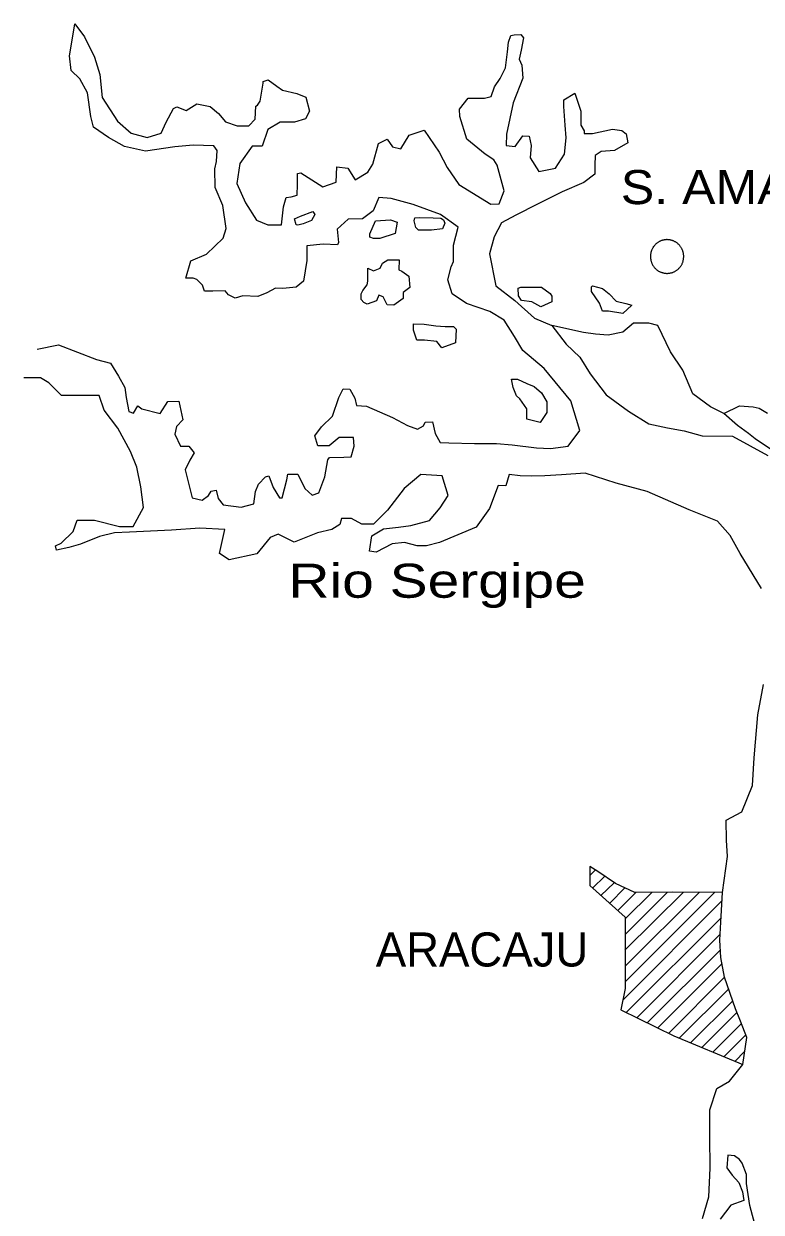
# Model space of a CAD drawing. Extents: x 47169 to 972804, y 7447977 to 9608469.
# Drawn here: x 699474 to 714012, y 8788259 to 8811675 of the extents above; entities that cross this region are included whole.
import ezdxf

# ---------------------------------------------------------------- set-up
doc = ezdxf.new("R2010")
doc.units = 0
doc.header["$LTSCALE"] = 270
doc.layers.add('1', color=7, linetype='Continuous', lineweight=13)
doc.layers.add('3', color=7, linetype='Continuous')

msp = doc.modelspace()

# ---------------------------------------------------------------- linework, layer by layer
at = {"layer": '1'}
for p, q in [((710634.5, 8794896), (710744.5, 8795005.9)), ((710687.5, 8794641.2), (710929.7, 8794883.1)), ((710850.6, 8794496.3), (711114.7, 8794749.1)), ((711024.7, 8794351.4), (711321.8, 8794648.2)), ((711187.8, 8794206.5), (711539.9, 8794558.3)), ((711285.8, 8792435.8), (713233.8, 8794392.6)), ((711324.9, 8793420.2), (712480.3, 8794563.4)), ((711326.9, 8793729.9), (712163.3, 8794565.4)), ((711328.8, 8794039.7), (711857, 8794556.3)), ((711331.9, 8792800.6), (713092.7, 8794559.4)), ((711333.8, 8793110.3), (712786.5, 8794561.4)), ((711349.8, 8792191.9), (713220.7, 8794060.7)), ((711557, 8792091.1), (713196.7, 8793729)), ((711764.1, 8791990.2), (713205.7, 8793430.2)), ((711971.1, 8791889.2), (713236.7, 8793153.4)), ((712189.2, 8791788.3), (713289.7, 8792887.6)), ((712396.3, 8791687.4), (713364.7, 8792654.7)), ((712614.4, 8791597.5), (713450.7, 8792421.8)), ((712843.4, 8791507.5), (713536.7, 8792200)), ((713061.5, 8791417.6), (713622.8, 8791978.2)), ((713279.6, 8791327.7), (713708.8, 8791756.4)), ((713497.7, 8791237.7), (713684.8, 8791424.6))]:
    msp.add_line(p, q, dxfattribs=at)
for points in [[(705681.5, 8807362), (705659.3, 8807317.9), (705375, 8807330.7), (705057.6, 8807299.5), (705055.8, 8807011.9), (704987.7, 8806602.9), (704844.8, 8806482.1), (704582.1, 8806461.6), (704439.9, 8806462.5), (704264.4, 8806375.1), (704088.9, 8806298.7), (703793.7, 8806311.5), (703640.2, 8806268.2), (703509.4, 8806335.4), (703444.2, 8806413.2), (703203.5, 8806403.6), (703039.5, 8806404.6), (702996.5, 8806526.6), (702887.8, 8806637.9), (702811.3, 8806660.5), (702669.1, 8806661.3), (702769.7, 8807003.7), (703076.7, 8807134.6), (703406.8, 8807453.4), (703462.7, 8807641.1), (703399.8, 8808095.1), (703248.8, 8808450), (703240.1, 8808815.1), (703273.8, 8808958.7), (703286, 8809179.9), (703220.9, 8809268.8), (702816.3, 8809282.3), (702455.1, 8809251.3), (701874.8, 8809166.3), (701459.7, 8809257.3), (701143.5, 8809436.2), (700849.3, 8809637.1), (700795.9, 8809847.6), (700733.1, 8810312.6), (700581.6, 8810590.1), (700407.5, 8810757.1), (700376.4, 8811044.9), (700444.4, 8811431.7), (700478.7, 8811674.9), (700674, 8811419.3), (700868.6, 8811019.8), (700975.9, 8810676.3), (701017, 8810222.4), (701320.5, 8809756), (701592.5, 8809522), (701909.2, 8809431.6), (702183.2, 8809518.5), (702283, 8809739.1), (702426.8, 8810003.8), (702492.6, 8810036.6), (702678.2, 8809969.1), (702886.8, 8810100.6), (703149.1, 8810043.7), (703312.3, 8809909.9), (703453.5, 8809743.1), (703682.8, 8809664.3), (703912.5, 8809662.9), (704033.6, 8809794.9), (704046.1, 8810049.3), (704079.1, 8810071.2), (704134.2, 8810148.3), (704191.1, 8810502), (704191.3, 8810535.2), (704289.9, 8810567.8), (704464.2, 8810445), (704573.2, 8810366.9), (704857.2, 8810298.8), (705031.8, 8810231.3), (705106.7, 8809954.3), (705029.2, 8809799.9), (704810, 8809734.9), (704525.6, 8809736.6), (704284, 8809594.2), (704172.6, 8809263), (703975.7, 8809264.2), (703733, 8808922.8), (703675.8, 8808524.8), (703848.6, 8808147.7), (704065.3, 8807803.4), (704283.5, 8807713.6), (704557, 8807711.9), (704591.9, 8808065.7), (704647.8, 8808253.4), (704746.3, 8808263.9), (704866.8, 8808296.3), (704868.1, 8808506.5), (704869.5, 8808727.8), (704935.1, 8808738.4), (705371, 8808459.2), (705634.1, 8808557.1), (705646.9, 8808855.8), (705865.5, 8808832.3), (706006.3, 8808599.1), (706258.9, 8808752.4), (706358.3, 8808906.7), (706470.2, 8809315.3)], [(706470.2, 8809315.3), (706634.8, 8809402.8), (706743.2, 8809247.3), (706907.1, 8809213.1), (707072.8, 8809477.6), (707368.8, 8809575.3), (707661.5, 8809142.1), (707823.7, 8808842.3), (708051.4, 8808509), (708683.4, 8808117.9), (708847.6, 8808127.9), (708947.6, 8808381.8), (708808.6, 8808891.5), (708743.6, 8808991.5), (708569.2, 8809103.2), (708210.1, 8809404.2), (708070.6, 8809847.6), (708060.6, 8809991.4), (708237, 8810211.6), (708401.1, 8810210.6), (708554.2, 8810209.6), (708685.7, 8810242), (708752.5, 8810429.7), (708862.9, 8810594.9), (708973.6, 8810804.4), (709008.5, 8811125.1), (709031.5, 8811313), (709076.1, 8811445.5), (709141.8, 8811456.1), (709273.2, 8811466.4), (709327.4, 8811399.7), (709282.2, 8811156.5), (709237.3, 8810979.8), (709291.2, 8810857.8), (709311.5, 8810603.2), (709122.5, 8810117.6), (708987.4, 8809498.9), (708986, 8809277.6), (709160.9, 8809254.4), (709315.4, 8809463.7), (709435.7, 8809462.9), (709478.3, 8809274.6), (709454.9, 8809031.3), (709628.2, 8808764.7), (709956.8, 8808829.1), (710133.6, 8809104.5), (710168.4, 8809425.1), (710148.1, 8809679.7), (710117.6, 8810045), (710118.4, 8810177.8), (710338.1, 8810309.1), (710456.2, 8809954.4), (710454.4, 8809677.8), (710519.4, 8809566.8), (710519, 8809511.4), (710683.1, 8809510.4), (711077.5, 8809596.4), (711263.3, 8809573.1), (711350.4, 8809506.2), (711382.1, 8809329), (711118.6, 8809175.8), (710855.9, 8809155.3), (710735.1, 8809078.6), (710733.9, 8808890.5), (710732.8, 8808713.5), (710513, 8808549), (710085.2, 8808363.6), (709602.3, 8808123.2), (709174.4, 8807904.6), (708889, 8807751.5), (708745.1, 8807475.8), (708655.5, 8807144.5), (708782.8, 8806513.1), (709152.9, 8806223.1), (709544.5, 8805877.7), (709882.7, 8805731.8), (710164.8, 8805364.9), (710436.6, 8805108.8), (710642.4, 8804775.6), (710957, 8804364.2), (711392.5, 8804040.6), (711795.6, 8803794.7), (712167, 8803714.9), (712494.7, 8803657.5), (712844.1, 8803555.7), (713445.7, 8803551.8), (714143.2, 8803171.2)], [(699740.3, 8805262.9), (700156.4, 8805348.9), (700909.4, 8805056.8), (701182.4, 8804988.8), (701344.9, 8804733.3), (701463.9, 8804511.4), (701495.5, 8804312), (701548.5, 8804035.2), (701635.8, 8804001.4), (701724.2, 8804144.7), (701800.4, 8804088.9), (702160.8, 8803998.2), (702315.3, 8804229.6), (702534.1, 8804239.4), (702608.5, 8803873.8), (702487.4, 8803741.8), (702453.6, 8803587.2), (702561.6, 8803354.2), (702725.6, 8803353.2), (702834.2, 8803219.8), (702745.8, 8803076.5), (702657.2, 8802888.9), (702796, 8802335), (702992.6, 8802289.5), (703113.4, 8802377.3), (703168.6, 8802465.4), (703267.2, 8802487), (703309.9, 8802320.8), (703407.6, 8802198.5), (703757.3, 8802152.1), (704009.3, 8802216.9), (704043.6, 8802460.1), (704099.1, 8802603.6), (704242.2, 8802746.5), (704307.9, 8802768.2), (704394, 8802535.4), (704513.1, 8802335.5), (704567.8, 8802335.2), (704657.4, 8802688.7), (704680, 8802799.2), (704876.8, 8802797.9), (705017.3, 8802520.5), (705158.7, 8802386.9), (705290.2, 8802430.3), (705412.5, 8802750.4), (705469.2, 8803081.9), (705502.3, 8803126), (705786.7, 8803135.3), (705929, 8803145.5), (705985, 8803355.3), (705975, 8803521.3), (705690.7, 8803523.1), (705492.8, 8803358.4), (705274.1, 8803359.7), (705209.7, 8803559.3), (705342, 8803735.4), (705562, 8803944.3), (705684.6, 8804308.6), (705773.2, 8804485.1), (705904.3, 8804473.2), (706001.7, 8804295.6), (706033.6, 8804151.6), (706230.4, 8804139.3), (706743.1, 8803914.9), (707037.5, 8803758.2), (707233.9, 8803690.6), (707354.6, 8803756.2), (707387.8, 8803822.4), (707530.1, 8803832.5), (707583.3, 8803599.9), (707680.7, 8803422.3), (707855.7, 8803421.2), (708358.7, 8803407), (708796.2, 8803404.2), (709102.3, 8803380.2), (709583.2, 8803321.9), (709856.5, 8803309.1), (710206.8, 8803351.1), (710438.5, 8803659.4), (710256.2, 8804246.9), (709735.2, 8804880.8), (709310.8, 8805237.5), (709148.5, 8805515.1), (708942.7, 8805837.2), (708659.3, 8806005), (708200.9, 8806162.7), (707917.7, 8806352.5), (707831.9, 8806629.7), (707899.1, 8806883.7), (707943.5, 8806994), (707945.5, 8807314.9), (708035.2, 8807668.3), (707686.7, 8807913.9), (707152, 8808116.3), (706715.1, 8808229.7), (706474.6, 8808253.3), (706363.6, 8807988.4), (706154.8, 8807834.8), (705870.3, 8807825.5), (705650.3, 8807627.8), (705681.5, 8807362)], [(712483.7, 8807087.2), (712483.8, 8807098.3), (712482.8, 8807110.5), (712481.8, 8807121.5), (712480.8, 8807133.7), (712478.6, 8807144.8), (712476.5, 8807155.9), (712474.4, 8807168.1), (712471.2, 8807179.1), (712468, 8807190.2), (712464.8, 8807201.3), (712460.5, 8807211.3), (712456.2, 8807222.4), (712451.8, 8807233.5), (712446.4, 8807243.5), (712441, 8807253.4), (712434.5, 8807263.4), (712429.1, 8807273.4), (712422.6, 8807282.3), (712415, 8807292.3), (712408.5, 8807301.2), (712400.9, 8807310.1), (712393.3, 8807317.9), (712384.6, 8807326.8), (712377, 8807334.6), (712368.3, 8807342.4), (712359.6, 8807349.1), (712349.8, 8807356.9), (712341.1, 8807363.6), (712331.3, 8807369.2), (712321.5, 8807375.9), (712311.7, 8807381.5), (712301.9, 8807387.1), (712291, 8807391.6), (712280, 8807396.1), (712270.2, 8807400.6), (712259.3, 8807403.9), (712248.4, 8807407.3), (712237.5, 8807410.7), (712225.5, 8807413), (712214.5, 8807415.3), (712203.6, 8807417.6), (712191.6, 8807418.8), (712180.6, 8807419.9), (712168.6, 8807421.1), (712157.7, 8807421.2), (712146.8, 8807421.3), (712134.7, 8807420.2), (712123.8, 8807419.2), (712111.7, 8807418.2), (712100.8, 8807416), (712089.8, 8807413.9), (712077.8, 8807411.7), (712066.8, 8807408.5), (712055.8, 8807405.2), (712044.9, 8807402), (712035, 8807397.6), (712024.1, 8807393.3), (712013.1, 8807388.9), (712003.2, 8807383.4), (711993.3, 8807378), (711983.4, 8807371.4), (711973.6, 8807365.9), (711964.8, 8807359.3), (711954.9, 8807351.7), (711946.1, 8807345.1), (711937.3, 8807337.4), (711929.6, 8807329.7), (711920.8, 8807320.9), (711913.1, 8807313.2), (711905.3, 8807304.4), (711898.7, 8807295.6), (711891, 8807285.7), (711884.4, 8807276.9), (711878.9, 8807267), (711872.2, 8807257), (711866.7, 8807247.1), (711861.2, 8807237.2), (711856.7, 8807226.2), (711852.3, 8807215.1), (711847.8, 8807205.2), (711844.5, 8807194.2), (711841.1, 8807183.1), (711837.8, 8807172.1), (711835.5, 8807159.9), (711833.3, 8807148.9), (711831, 8807137.8), (711829.8, 8807125.7), (711828.7, 8807114.6), (711827.5, 8807102.4), (711827.4, 8807091.4), (711827.3, 8807080.3), (711828.4, 8807068.1), (711829.4, 8807057.1), (711830.4, 8807044.9), (711832.5, 8807033.8), (711834.6, 8807022.7), (711836.8, 8807010.6), (711840, 8806999.5), (711843.2, 8806988.4), (711846.4, 8806977.3)], [(711846.4, 8806977.3), (711850.7, 8806967.3), (711855, 8806956.2), (711859.3, 8806945.1), (711864.7, 8806935.2), (711870.1, 8806925.2), (711876.6, 8806915.2), (711882, 8806905.2), (711888.5, 8806896.3), (711896.1, 8806886.3), (711902.6, 8806877.4), (711910.2, 8806868.5), (711917.9, 8806860.7), (711926.6, 8806851.8), (711934.2, 8806844), (711942.9, 8806836.2), (711951.6, 8806829.5), (711961.4, 8806821.7), (711970.1, 8806815), (711979.9, 8806809.4), (711989.7, 8806802.7), (711999.5, 8806797.1), (712009.3, 8806791.5), (712020.2, 8806787), (712031.1, 8806782.5), (712040.9, 8806778), (712051.8, 8806774.7), (712062.8, 8806771.3), (712073.7, 8806767.9), (712085.7, 8806765.6), (712096.6, 8806763.3), (712107.6, 8806761), (712119.6, 8806759.8), (712130.5, 8806758.7), (712142.5, 8806757.5), (712153.5, 8806757.4), (712164.4, 8806757.3), (712176.5, 8806758.4), (712187.4, 8806759.4), (712199.4, 8806760.4), (712210.4, 8806762.6), (712221.3, 8806764.7), (712233.4, 8806766.9), (712244.3, 8806770.1), (712255.3, 8806773.4), (712266.3, 8806776.6), (712276.1, 8806781), (712287.1, 8806785.3), (712298.1, 8806789.7), (712308, 8806795.2), (712317.8, 8806800.6), (712327.7, 8806807.2), (712337.6, 8806812.7), (712346.4, 8806819.2), (712356.3, 8806826.9), (712365.1, 8806833.5), (712373.9, 8806841.2), (712381.6, 8806848.9), (712390.4, 8806857.7), (712398.1, 8806865.4), (712405.8, 8806874.2), (712412.4, 8806883), (712420.2, 8806892.9), (712426.8, 8806901.7), (712432.3, 8806911.6), (712438.9, 8806921.6), (712444.5, 8806931.5), (712450, 8806941.4), (712454.4, 8806952.4), (712458.9, 8806963.5), (712463.3, 8806973.4), (712466.7, 8806984.4), (712470, 8806995.5), (712473.4, 8807006.5), (712475.6, 8807018.7), (712477.9, 8807029.7), (712480.2, 8807040.8), (712481.3, 8807052.9), (712482.5, 8807064), (712483.7, 8807076.2), (712483.7, 8807087.2)], [(713273.5, 8803995.5), (713011.8, 8804129.9), (712663.5, 8804386.6), (712469.5, 8804852.5), (712220.2, 8805208.1), (711971.9, 8805729.7), (711797.2, 8805775), (711490.9, 8805777), (711282, 8805601.3), (710997.2, 8805536.7), (710745.8, 8805560.4), (710505.3, 8805595.1), (709882.7, 8805731.8)], [(714017, 8800549.9), (713594.9, 8801238.6), (713400.3, 8801593.9), (713150.5, 8801872.1), (712594.2, 8802096.9), (711765.2, 8802456.2), (711153.8, 8802626), (710542.5, 8802818), (710072, 8802787.7), (709743.8, 8802767.7), (709481.2, 8802758.3), (709262.5, 8802770.7), (709043.9, 8802794.2), (708976.9, 8802573.4), (708823.8, 8802574.3), (708656.9, 8802121.8), (708392.2, 8801758.3), (707668.4, 8801453.1), (707416.5, 8801388.3), (707230.5, 8801389.4), (706979.4, 8801457.4), (706738.6, 8801425.7), (706420.4, 8801261.7), (706289.3, 8801284.7), (706334.9, 8801583.1), (706565.5, 8801725.5), (706861, 8801756.8), (707101.8, 8801788.5), (707474.2, 8801885.8), (707683.6, 8802138.9), (707838.2, 8802381.3), (707720.4, 8802769.3), (707304.9, 8802794), (706975.1, 8802519.5), (706644.3, 8802090.1), (706369.2, 8801815.2), (706139.5, 8801816.6), (705932.4, 8801928.5), (705735.5, 8801929.7), (705702, 8801808.2), (705548.2, 8801709.6), (705263.5, 8801645), (704803, 8801459.8), (704486.8, 8801616.6), (704333.3, 8801551.2), (704068.9, 8801232), (703521.3, 8801113.6), (703336.1, 8801236.4), (703437.5, 8801711.5), (702945.5, 8801736.7), (702387.4, 8801695.8), (701556, 8801656.6), (701260.7, 8801647.3), (700964.9, 8801571.7), (700592.2, 8801419), (700362.1, 8801354), (700121.2, 8801300.2), (700099.9, 8801388.8), (700209.6, 8801443.4), (700451.5, 8801674.3), (700529.4, 8801895.1), (700868.5, 8801893.1), (701359.8, 8801768.4), (701633.2, 8801766.8), (701832.4, 8802141.7), (701780.2, 8802551.3), (701706, 8802939), (701576.6, 8803249.5), (701327.8, 8803704.6), (701056.5, 8804060.2), (700959.8, 8804348.4), (700631.7, 8804350.4), (700216.1, 8804352.9), (699966, 8804597.8), (699802.5, 8804698.3), (699474.4, 8804700.3)], [(714231.4, 8803270.2), (713893.7, 8803493.7), (713763.2, 8803605.1), (713545.5, 8803761.4), (713273.5, 8803995.5), (713580.7, 8804148.4), (713854, 8804124.5), (713974.2, 8804101.6), (714137.6, 8804001)], [(713003, 8789127.8), (712996.1, 8789747.4), (712999.5, 8790278.4), (713133.4, 8790698), (713385.8, 8790840.2), (713650.3, 8791170.4), (713730.3, 8791700.9), (713601.2, 8792022.6), (713504.3, 8792266.6), (713289.7, 8792887.6), (713215.6, 8793275.3), (713196, 8793618.3), (713220.9, 8794093.9), (713245.8, 8794558.4), (713348.7, 8795265.8), (713328.9, 8795586.8), (713320.6, 8795985.2), (713627.8, 8796149.1), (713838.9, 8796667.8), (713875.2, 8797209.7), (713946.3, 8798061.1), (714059.5, 8798657.8)], [(713245.8, 8794558.4), (712261.7, 8794564.8), (711518.1, 8794558.5), (711136.5, 8794737.9), (710788.1, 8794972.5), (710635.6, 8795073), (710633.2, 8794696.9), (711329.1, 8794072.9), (711331, 8792667.8), (711240.9, 8792248), (712287.2, 8791732.3), (713650.3, 8791170.4)], [(713913.6, 8787927), (713785.4, 8788392.5), (713722.6, 8788824.4), (713723.8, 8789001.4), (713637.7, 8789223.2), (713583.6, 8789301), (713485.6, 8789368.1), (713354.5, 8789380), (713331, 8789136.7), (713439.4, 8788992.2), (713569.7, 8788847.5), (713645, 8788659), (713665.8, 8788492.9), (713413.7, 8788394.9), (713204.2, 8788119.7)], [(712854.4, 8788133), (712977.5, 8788563.7), (713003, 8789127.8)]]:
    msp.add_lwpolyline(points, dxfattribs=at)
for points in [[(704929.9, 8807886.6), (705171.1, 8807973.6), (705214.5, 8807918.1), (705148.2, 8807796.8), (704983.7, 8807731.4), (704874.2, 8807709.9), (704841.3, 8807710.1), (704809.3, 8807832)], [(706406.1, 8807789), (706701.6, 8807809.3), (706832.5, 8807764.3), (706798.4, 8807543.2), (706491.5, 8807445.6), (706371.2, 8807446.3), (706294.7, 8807468.9), (706295.1, 8807535.3)], [(707544.1, 8807848.4), (707697.2, 8807847.4), (707751.7, 8807813.9), (707773.2, 8807747.4), (707728.8, 8807637), (707509.8, 8807605.2), (707258.2, 8807606.8), (707203.8, 8807662.4), (707171.8, 8807795.4), (707183.1, 8807850.6), (707281.6, 8807861.1)], [(706157, 8806418.8), (706245.2, 8806528.8), (706256.6, 8806606.2), (706257.7, 8806794.3), (706258.2, 8806860.7), (706367.2, 8806804.7), (706498.8, 8806859.2), (706543.2, 8806958.5), (706653, 8807024.2), (706871.7, 8807022.8), (706870.5, 8806823.7), (706925, 8806801.2), (707066.6, 8806700.8), (707087.1, 8806479.4), (706955.2, 8806380.6), (706954.5, 8806258.9), (706767.7, 8806127.3), (706636.5, 8806139.2), (706560.9, 8806294.6), (706473.6, 8806328.3), (706429.2, 8806217.9), (706242.8, 8806152.7), (706177.4, 8806186.3), (706123.1, 8806241.9), (706123.8, 8806352.6)], [(709491.8, 8806198.9), (709284.2, 8806222.3), (709230, 8806311.2), (709220.1, 8806466.1), (709274.9, 8806487.9), (709460.8, 8806486.7), (709679.6, 8806485.4), (709853.8, 8806362.6), (709886.3, 8806307.1), (709885.6, 8806196.4), (709666.2, 8806098.2)], [(711013.3, 8806355.3), (711154.6, 8806210.6), (711340.2, 8806165.1), (711460.4, 8806131.2), (711284.3, 8805966.3), (711000.2, 8806012.4), (710879.9, 8806013.2), (710826.2, 8806168.4), (710663.6, 8806401.7), (710664.1, 8806490.2), (710686.1, 8806512.2), (710882.7, 8806455.7)], [(707596.6, 8805723.9), (707782.4, 8805711.7), (707946.5, 8805710.7), (708000.8, 8805655), (707988.2, 8805389.6), (707714.2, 8805291.7), (707616.5, 8805414), (707376, 8805437.7), (707222.9, 8805438.6), (707158.5, 8805638.2), (707159.2, 8805759.8), (707367.1, 8805758.6)], [(709536.1, 8804528.1), (709677.5, 8804405.5), (709785.8, 8804227.8), (709784.4, 8804017.6), (709651.9, 8803819.3), (709389.9, 8803887.3), (709391.1, 8804086.4), (709250.2, 8804286.5), (709184.9, 8804342.2), (709120.3, 8804508.5), (709088.5, 8804674.7), (709208.8, 8804673.9), (709394.2, 8804584.3)]]:
    msp.add_lwpolyline(points, close=True, dxfattribs=at)

# ---------------------------------------------------------------- texts
at = {"layer": '3'}
for s, height, width, p in [('S. AMARO DAS BROTAS', 671.4, 1.1, (711243.8, 8808121.1)), ('Rio Sergipe', 671.3, 1.25, (704691.1, 8800365.7))]:
    msp.add_text(s, height=height, dxfattribs=dict(at, width=width)).set_placement(p)
msp.add_text('ARACAJU', height=671.1, dxfattribs=at).set_placement((706414.2, 8793100.3))

doc.saveas('drawing.dxf')
